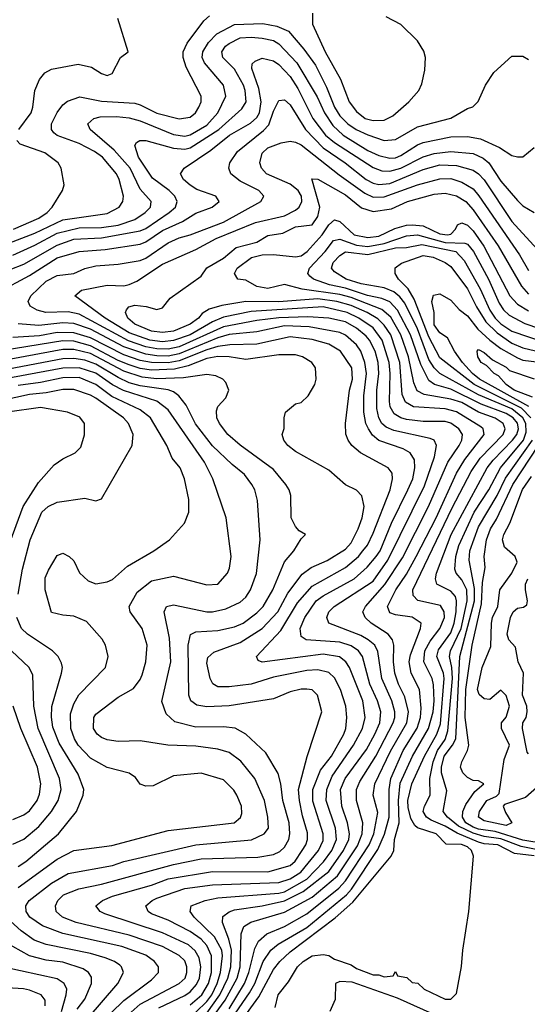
# Model space of a CAD drawing. Header units: inches. Extents: x 1793389 to 1900389, y 320802 to 470796.
# Tile 439 of 656: x 1834935 to 1836766, y 453075 to 456626. Entities that reach past the tile are written whole.
import ezdxf

# ---------------------------------------------------------------- set-up
doc = ezdxf.new("R2010")
doc.units = ezdxf.units.IN
doc.header["$MEASUREMENT"] = 0
doc.layers.add('B8435', color=7, linetype='Continuous')

msp = doc.modelspace()

# ---------------------------------------------------------------- linework, layer by layer
at = {"layer": 'B8435', "color": 2}
for points, elevation in [([(1834817, 455790), (1834990, 455855.8), (1835090, 455904.7), (1835250, 455927.2), (1835293.2, 455950), (1835306.6, 455970), (1835309.5, 455990), (1835293.6, 456050), (1835283.6, 456070), (1835233.3, 456130), (1835204.5, 456150), (1835150, 456179.7), (1835070, 456207.8), (1835058, 456218), (1835049.4, 456230), (1835049.6, 456250), (1835070, 456290.8), (1835090, 456318.8), (1835107.5, 456332.5), (1835151.8, 456348.2), (1835230, 456331.8), (1835350, 456324.2), (1835370, 456318.7), (1835430, 456288.8), (1835510, 456268.4), (1835550, 456274), (1835569.2, 456290), (1835580.9, 456310), (1835589.4, 456330), (1835589.4, 456350), (1835535.2, 456455.2), (1835525.1, 456490), (1835524.5, 456510), (1835538.9, 456541.1), (1835598.9, 456621.1), (1835620.1, 456639.9)], 386), ([(1834932.3, 456230), (1834976, 456290), (1834982.7, 456310), (1834989.3, 456370), (1835006, 456410), (1835025.8, 456434.2), (1835050, 456447.7), (1835146, 456466), (1835194.4, 456454.4), (1835230, 456431.3), (1835250, 456424.7), (1835268.4, 456431.6), (1835298, 456490), (1835326, 456510), (1835289, 456630)], 390), ([(1835991.1, 456648.9), (1835990.8, 456610), (1836036.4, 456510), (1836091.5, 456411.5), (1836123.7, 456330), (1836150, 456294.4), (1836180.7, 456270), (1836210, 456262), (1836250, 456263.8), (1836281.2, 456278.8), (1836339, 456330), (1836374, 456370), (1836385.6, 456394.4), (1836396.5, 456443.5), (1836399, 456490), (1836392.9, 456512.9), (1836369.1, 456549.1), (1836310, 456608), (1836256.4, 456636.4)], 386), ([(1834910, 455776.5), (1834990, 455812.4), (1835070, 455856.2), (1835150, 455875.4), (1835230, 455876.9), (1835290, 455884.5), (1835350, 455904.9), (1835387, 455930), (1835406.6, 455950), (1835409.4, 455970), (1835370, 456015.1), (1835334, 456090), (1835275.2, 456155.2), (1835189.2, 456230), (1835181.2, 456250), (1835202, 456270), (1835224.9, 456275.1), (1835283.8, 456276.2), (1835330, 456271.6), (1835370, 456260.9), (1835490, 456211.6), (1835530, 456205.5), (1835550, 456210.3), (1835610, 456245.5), (1835649.6, 456290), (1835678.4, 456350), (1835669.5, 456390), (1835601.6, 456470), (1835593.6, 456490), (1835595.6, 456510), (1835616.3, 456543.7), (1835645.5, 456574.5), (1835710, 456609), (1835811.5, 456611.5), (1835862, 456602), (1835904.9, 456584.9), (1835960, 456520), (1836001.8, 456461.8), (1836042, 456382), (1836070, 456310.6), (1836090, 456279.5), (1836118.4, 456250), (1836148, 456230), (1836190.2, 456210.2), (1836250, 456190.3), (1836290, 456194), (1836370, 456239.5), (1836489.5, 456270.5), (1836550, 456306), (1836568.9, 456311.1), (1836588.9, 456331.1), (1836615.3, 456390), (1836644.7, 456435.3), (1836710, 456494), (1836750, 456494), (1836770, 456482)], 382), ([(1834850, 455706.3), (1834950, 455744.6), (1835070, 455812.4), (1835130, 455834.2), (1835230, 455839.3), (1835370, 455864.7), (1835390, 455872.8), (1835474.5, 455930), (1835497, 455950), (1835502.9, 455970), (1835494, 455990), (1835474, 456010), (1835414, 456054), (1835363, 456130), (1835350, 456172), (1835356.5, 456183.5), (1835368, 456190), (1835389.6, 456190.4), (1835490, 456163.1), (1835530, 456159), (1835550, 456163.2), (1835652.8, 456230), (1835735.6, 456304.4), (1835751.2, 456330), (1835748.3, 456370), (1835742.3, 456390), (1835710, 456447.8), (1835667.8, 456490), (1835664.2, 456510), (1835677, 456530), (1835690, 456540.4), (1835730, 456560.3), (1835770, 456563.1), (1835810, 456559.6), (1835850, 456550.3), (1835870, 456538.7), (1835934.9, 456470), (1836008.2, 456348.2), (1836033.8, 456290), (1836064.4, 456244.4), (1836102, 456210), (1836190, 456154.3), (1836230, 456135.6), (1836270, 456126.3), (1836290, 456127.8), (1836310, 456136), (1836370, 456174.9), (1836390, 456183.1), (1836490, 456202.8), (1836550, 456204.2), (1836596.5, 456196.5), (1836665.3, 456165.3), (1836710, 456136), (1836730, 456131), (1836750, 456131.3), (1836790, 456164.7)], 378), ([(1834857.1, 455642.9), (1834970, 455703.1), (1835070, 455767.6), (1835150, 455790.3), (1835242.7, 455797.3), (1835370, 455816.9), (1835390, 455824.9), (1835450, 455865.3), (1835521.6, 455898.4), (1835570, 455928.5), (1835629, 455950), (1835654, 455970), (1835642, 455990), (1835573.3, 456013.3), (1835550, 456029.6), (1835526, 456050), (1835515.3, 456070), (1835528, 456090), (1835624.8, 456155.2), (1835691.6, 456210), (1835767.6, 456252.4), (1835790, 456272.7), (1835799.8, 456290), (1835806.2, 456330), (1835797.8, 456377.8), (1835772.7, 456450), (1835773.6, 456466.4), (1835784.1, 456475.9), (1835810, 456486.8), (1835850, 456478), (1835870, 456463.8), (1835910, 456420.4), (1835937.5, 456377.5), (1835991.7, 456270), (1836037.4, 456210), (1836070, 456182.8), (1836210, 456092.9), (1836241, 456081), (1836270, 456079.1), (1836310, 456090.2), (1836390, 456131.5), (1836430, 456143.6), (1836490, 456150.3), (1836570, 456143.1), (1836606.1, 456126.1), (1836626.4, 456110), (1836670, 456043), (1836730, 455974), (1836750, 455954), (1836790, 455931)], 374), ([(1835617.4, 453010), (1835676.5, 453090), (1835719.8, 453170), (1835730.7, 453210), (1835734.3, 453330), (1835743.5, 453356.5), (1835768.7, 453371.3), (1835890, 453407.4), (1835990, 453462), (1836080.8, 453539.2), (1836152.9, 453647.1), (1836169.8, 453690), (1836172.3, 453730), (1836149.7, 453810), (1836149.7, 453850), (1836161.4, 453878.6), (1836219.8, 453970), (1836282.3, 454090), (1836288.5, 454110), (1836288.5, 454130), (1836277.7, 454170), (1836241.5, 454250), (1836227.1, 454347.1), (1836215.6, 454370), (1836192.3, 454390), (1836164.8, 454404.8), (1836049.7, 454449.7), (1836042.9, 454470), (1836049.6, 454490), (1836069.5, 454510), (1836210, 454601.1), (1836263.1, 454676.9), (1836394.9, 454945.1), (1836431.3, 455050), (1836438, 455090), (1836429.5, 455109.5), (1836415.6, 455115.6), (1836284.5, 455144.5), (1836256.4, 455156.4), (1836241.3, 455170), (1836229.8, 455190), (1836223.6, 455223.6), (1836223.1, 455290), (1836230.8, 455350), (1836227.6, 455390), (1836216.4, 455430), (1836196.4, 455470), (1836184.1, 455484.1), (1836150, 455513.1), (1836110, 455536.8), (1836050, 455549.8), (1835974.6, 455554.6), (1835870, 455551.2), (1835790, 455540.7), (1835670, 455518.2), (1835510, 455446.5), (1835470, 455437.9), (1835430, 455438.9), (1835390, 455446.5), (1835327.4, 455467.4), (1835150, 455563.8), (1835110, 455572), (1835029.8, 455569.8), (1834998.3, 455578.3), (1834972.3, 455592.3), (1834966, 455610), (1834975.1, 455630), (1835030, 455682.4), (1835070, 455703.8), (1835130, 455710.4), (1835170, 455728.2), (1835210, 455738.7), (1835290, 455743.7), (1835370, 455758), (1835390, 455766), (1835470, 455821.1), (1835510, 455839.6), (1835549.8, 455850.2), (1835670, 455896), (1835805.2, 455970), (1835815.3, 455990), (1835797.2, 456010), (1835730, 456043.6), (1835696, 456070), (1835689.2, 456090), (1835692.7, 456110), (1835720.9, 456150), (1835814.2, 456225.8), (1835833.5, 456246.5), (1835850, 456296), (1835870, 456334), (1835890, 456336.3), (1835910, 456319.1), (1835966, 456230), (1836030, 456163.6), (1836108.5, 456110), (1836184.4, 456050), (1836210, 456036.9), (1836230, 456031.5), (1836270, 456034.7), (1836390, 456085.5), (1836450, 456102), (1836510, 456100.3), (1836570, 456083.7), (1836590, 456070.4), (1836610, 456048.4), (1836710, 455898.4), (1836827.3, 455770)], 370), ([(1834912.3, 455870), (1835003.7, 455910), (1835034.5, 455930), (1835052.3, 455950), (1835089, 456010), (1835095.3, 456030), (1835084, 456090), (1835074, 456110), (1835025.4, 456145.4), (1834937, 456177), (1834925.2, 456190)], 390), ([(1835690, 453059), (1835745.5, 453150), (1835761.1, 453190), (1835783.5, 453276.5), (1835796.4, 453303.6), (1835826, 453330), (1835890, 453356.1), (1835970, 453402), (1836086.3, 453493.7), (1836110, 453521.1), (1836194.8, 453650), (1836211.7, 453690), (1836226.6, 453766.6), (1836209.7, 453830), (1836215.4, 453870), (1836272.1, 453987.9), (1836330.9, 454090), (1836336.8, 454130), (1836323.8, 454183.8), (1836301.1, 454230), (1836288.3, 454270), (1836283.1, 454310), (1836284.2, 454370), (1836279.5, 454390), (1836263.7, 454410), (1836202, 454450), (1836180.9, 454470), (1836172, 454490), (1836182, 454510), (1836251.3, 454588.7), (1836315.1, 454684.9), (1836409.8, 454870), (1836479.1, 455030), (1836520.5, 455090), (1836529.6, 455110), (1836531.5, 455130), (1836518.4, 455150), (1836490, 455171), (1836470, 455176.4), (1836390, 455177.2), (1836330, 455183.9), (1836309.3, 455190), (1836285, 455205), (1836271.1, 455230), (1836268.7, 455248.7), (1836270.8, 455350), (1836267, 455390), (1836241.8, 455470), (1836210, 455514.2), (1836158, 455550), (1836116.2, 455570), (1836029.8, 455589.8), (1835770, 455573.5), (1835670, 455553.6), (1835630, 455535.8), (1835550, 455489.9), (1835490, 455468.5), (1835450, 455463.9), (1835404.5, 455470), (1835330, 455497.1), (1835243, 455550), (1835134, 455630), (1835158, 455650), (1835250, 455668), (1835310, 455666), (1835330, 455670.5), (1835356.9, 455683.1), (1835450, 455744.4), (1835570, 455797.6), (1835643.6, 455836.4), (1835785.2, 455894.8), (1835890, 455918.9), (1835930, 455939.5), (1835942.9, 455950), (1835952.4, 455970), (1835951, 455990), (1835939.7, 456010), (1835910, 456032.4), (1835824.5, 456070), (1835807, 456090), (1835800.7, 456110), (1835810, 456144.7), (1835830, 456164), (1835878, 456182), (1835910, 456188), (1835930, 456184.4), (1835950, 456174), (1836086.8, 456066.8), (1836180.2, 456000.2), (1836210, 455986.3), (1836250, 455986.7), (1836370, 456030.3), (1836450, 456051.5), (1836490, 456052.8), (1836530, 456040.3), (1836570, 456015.3), (1836591.1, 455991.1), (1836737.8, 455777.8), (1836770, 455722)], 366), ([(1835662.8, 452970), (1835763.7, 453116.3), (1835783.1, 453150), (1835813.5, 453230), (1835841.3, 453270), (1835867.2, 453292.8), (1835970, 453352.8), (1836113.3, 453470), (1836131.9, 453490), (1836226.4, 453633.6), (1836250.6, 453689.4), (1836267.8, 453750), (1836267.4, 453850), (1836272.9, 453890), (1836317.6, 453990), (1836369, 454071), (1836380.3, 454110), (1836383.3, 454143.3), (1836376.3, 454210), (1836346.6, 454270), (1836339.7, 454310), (1836344.4, 454335.6), (1836380.7, 454430), (1836382.7, 454450), (1836350, 454471.3), (1836290, 454479.5), (1836270, 454487), (1836262, 454510), (1836291.2, 454570), (1836330, 454626.4), (1836365.1, 454690), (1836436.4, 454830), (1836509.8, 454990.2), (1836540.4, 455039.6), (1836609.6, 455130), (1836607, 455150), (1836597.8, 455157.8), (1836510, 455212), (1836470, 455222.8), (1836355.3, 455230), (1836326.1, 455246.1), (1836314.2, 455274.2), (1836306, 455390), (1836273.8, 455490), (1836250, 455524), (1836227.1, 455547.1), (1836188, 455570), (1836130, 455595.6), (1836079.3, 455610), (1836010, 455619.2), (1835870, 455608.3), (1835750, 455609.8), (1835664.6, 455595.4), (1835618.4, 455581.6), (1835593.1, 455566.9), (1835579.3, 455550), (1835550, 455527.7), (1835490, 455502.4), (1835450, 455497.6), (1835410, 455502.4), (1835350, 455527.4), (1835325.6, 455550), (1835317, 455570), (1835320.5, 455579.5), (1835329, 455590), (1835350, 455596), (1835391.6, 455591.6), (1835430, 455580.5), (1835450, 455586.8), (1835478, 455622), (1835590, 455701), (1835610, 455730.5), (1835670, 455766), (1835715.4, 455804.6), (1835790, 455823.7), (1835830, 455848.2), (1835884.2, 455855.8), (1835930, 455878.7), (1835990, 455886), (1836010, 455916), (1836018, 455950), (1835988.4, 456051.6), (1836010, 456050.5), (1836110, 455993.7), (1836167.9, 455947.9), (1836210, 455934), (1836276.2, 455943.8), (1836334, 455970), (1836430, 455996.9), (1836470, 456000.3), (1836510, 455990.3), (1836543.8, 455970), (1836570, 455940.4), (1836660.2, 455810), (1836744.7, 455664.7), (1836770, 455635.8)], 362), ([(1835679.7, 452940.3), (1835797.3, 453102.7), (1835850, 453200.5), (1835873.3, 453230), (1835910, 453264.2), (1836072.8, 453387.2), (1836136, 453444), (1836275.1, 453610), (1836284.5, 453630), (1836286.2, 453670), (1836303.5, 453730), (1836300.6, 453810), (1836307.7, 453872.3), (1836352.1, 453970), (1836409.8, 454070), (1836425.8, 454130), (1836429.8, 454170), (1836427.7, 454227.7), (1836423.1, 454250), (1836392.4, 454310), (1836396.4, 454350), (1836415.2, 454384.8), (1836449.7, 454430), (1836466.6, 454470), (1836466, 454490), (1836453, 454513), (1836371.4, 454531.4), (1836354.5, 454550), (1836353.3, 454570), (1836494.2, 454865.8), (1836563.8, 454996.2), (1836595.5, 455044.5), (1836678.3, 455130), (1836686.3, 455150), (1836678.7, 455170), (1836650, 455188.4), (1836590, 455210.7), (1836530, 455245), (1836490, 455257.7), (1836393.9, 455273.9), (1836367.9, 455287.9), (1836356.8, 455316.8), (1836337.7, 455410), (1836309.8, 455490), (1836272.9, 455552.9), (1836240.7, 455580.7), (1836130, 455623.7), (1836090, 455634.7), (1835953.9, 455653.9), (1835890, 455671.3), (1835830, 455656.9), (1835790, 455664.2), (1835750, 455686.6), (1835722, 455690), (1835709.5, 455710), (1835719.3, 455730), (1835771.3, 455768.7), (1835810, 455778), (1835850, 455778.5), (1835930, 455770.3), (1835950, 455774), (1835971.8, 455790), (1836026, 455850), (1836050, 455886.4), (1836070, 455904.4), (1836090, 455897.6), (1836141.6, 455850), (1836190, 455840.2), (1836230, 455845.4), (1836287.7, 455872.3), (1836330, 455884.5), (1836350, 455885.6), (1836390, 455882.3), (1836450, 455854), (1836478, 455850), (1836490, 455852.7), (1836507.3, 455870), (1836514.5, 455885.5), (1836530, 455893.4), (1836550, 455884.4), (1836570, 455864.4), (1836608.6, 455808.6), (1836703.1, 455630), (1836730, 455599.5), (1836770, 455575.6)], 358), ([(1835856.4, 453063.6), (1835866.6, 453110), (1835904.1, 453155.9), (1835937.2, 453210), (1835957.2, 453230), (1835990, 453250.5), (1836030, 453254.8), (1836050, 453251), (1836070, 453238), (1836130, 453218), (1836150, 453204.7), (1836210, 453182), (1836230, 453182), (1836250, 453174), (1836282, 453178), (1836290, 453194), (1836298, 453178), (1836331.6, 453171.6), (1836350, 453154), (1836371.3, 453151.3), (1836394, 453130), (1836470, 453094), (1836490, 453094), (1836510, 453114), (1836528.9, 453211.1), (1836533.2, 453270), (1836554.5, 453410), (1836571.6, 453610), (1836564.5, 453630), (1836550, 453642.9), (1836528.9, 453651.1), (1836473.2, 453653.2), (1836437.2, 453690), (1836370, 453711.6), (1836360.1, 453720.1), (1836345.7, 453745.7), (1836335.5, 453784.5), (1836334.8, 453810), (1836348.7, 453870), (1836394.8, 453970), (1836439.8, 454050), (1836453.1, 454086.9), (1836466, 454250), (1836463.5, 454270), (1836439.8, 454330), (1836445.9, 454354.1), (1836490, 454414.4), (1836502.3, 454450), (1836508.9, 454490), (1836510.8, 454530), (1836506.2, 454546.2), (1836490, 454565.6), (1836439.3, 454590), (1836434, 454610), (1836438, 454630), (1836490.9, 454770), (1836621, 455010), (1836642, 455038), (1836712, 455110), (1836727.6, 455130), (1836733.8, 455150), (1836730, 455171.1), (1836715.1, 455190), (1836690, 455205.7), (1836599.8, 455239.8), (1836490, 455294), (1836430.7, 455310.7), (1836410, 455324.2), (1836381.9, 455381.9), (1836344.4, 455490), (1836297.9, 455577.9), (1836270, 455608.5), (1836240.8, 455620.8), (1836189, 455631), (1836110, 455658.1), (1836052.7, 455670), (1835995.1, 455690), (1835981.5, 455701.5), (1835974, 455710), (1835980.5, 455730), (1836036.4, 455790), (1836066.3, 455830), (1836090, 455834.3), (1836150, 455812.3), (1836190, 455807.5), (1836250, 455819.2), (1836330, 455846.4), (1836370, 455850.2), (1836470, 455822.9), (1836540.2, 455820.2), (1836550, 455816), (1836571.4, 455790), (1836625.5, 455690), (1836663.8, 455603.8), (1836679.7, 455579.7), (1836700.4, 455560.4), (1836756.3, 455530), (1836810, 455512.6)], 354), ([(1836790, 453611.1), (1836719.5, 453619.5), (1836659.3, 453650), (1836610, 453653.8), (1836590, 453660.6), (1836512.5, 453692.6), (1836470, 453717.8), (1836419.4, 453739.4), (1836401.6, 453750), (1836389.6, 453770), (1836394.5, 453790), (1836415.1, 453830), (1836413.7, 453890), (1836426, 453950), (1836441.6, 453990), (1836469.2, 454030.8), (1836479, 454061), (1836495.7, 454250), (1836493.4, 454290), (1836484.5, 454330), (1836488.7, 454350), (1836527, 454430), (1836548.2, 454530), (1836547.8, 454570), (1836530, 454606), (1836509.6, 454630), (1836504.8, 454644.7), (1836507.4, 454690), (1836519.2, 454730), (1836574, 454850), (1836627.4, 454930), (1836668.6, 455010), (1836752.3, 455110), (1836762.1, 455137.9), (1836760.5, 455170), (1836750, 455190.7), (1836710, 455222.8), (1836590, 455273.2), (1836449.9, 455349.9), (1836429.9, 455369.9), (1836410, 455400.5), (1836370, 455511.5), (1836323.4, 455603.4), (1836306.5, 455626.5), (1836284.7, 455644.7), (1836250, 455658.7), (1836167, 455673), (1836112.3, 455690), (1836070, 455716), (1836059.5, 455730), (1836065.1, 455750), (1836090, 455775.5), (1836110, 455788.4), (1836190, 455778.9), (1836290, 455803), (1836330, 455804.4), (1836385.3, 455814.7), (1836508, 455790), (1836537.8, 455757.8), (1836595.4, 455655.4), (1836630, 455578.4), (1836650, 455549), (1836670, 455529.2), (1836710, 455502.8), (1836830, 455462.3)], 350), ([(1836778.3, 455190), (1836744.8, 455224.8), (1836573.5, 455310), (1836450, 455406.6), (1836410, 455482.4), (1836357.7, 455617.7), (1836335.5, 455655.5), (1836300.9, 455690), (1836289.2, 455710), (1836288.9, 455731.1), (1836312.3, 455747.7), (1836390, 455775.3), (1836426, 455770), (1836470, 455750.4), (1836490, 455735.5), (1836550, 455655.8), (1836582.4, 455590), (1836615.9, 455535.9), (1836656.5, 455496.5), (1836710, 455459.1), (1836750, 455442), (1836865.7, 455414.3)], 346), ([(1836771.3, 455231.3), (1836592.8, 455330), (1836567.6, 455350), (1836532.3, 455390), (1836502.9, 455430), (1836478, 455478), (1836450, 455497), (1836430, 455526), (1836429.7, 455570), (1836420.9, 455610), (1836427.2, 455632.8), (1836450, 455637.3), (1836490, 455614), (1836520.3, 455580.3), (1836550, 455557.6), (1836587.2, 455510), (1836630.3, 455470), (1836670, 455440.2), (1836730, 455406.9), (1836750, 455398.6), (1836810, 455391.1)], 342), ([(1835610, 453043.2), (1835657, 453110), (1835685.7, 453170), (1835696.5, 453210), (1835699.4, 453270), (1835689.8, 453309.8), (1835666, 453370), (1835668.2, 453391.8), (1835690, 453408.4), (1835710, 453415.6), (1835810, 453430.2), (1835890, 453448.4), (1835957.6, 453482.4), (1836050, 453553.8), (1836103.1, 453630), (1836122, 453670), (1836123.9, 453690), (1836117.3, 453730), (1836097.3, 453790), (1836092.4, 453850), (1836108.5, 453890), (1836185.4, 453994.6), (1836215.6, 454050), (1836233.3, 454090), (1836237.3, 454130), (1836226, 454170), (1836197.3, 454230), (1836171.1, 454330), (1836156.9, 454350), (1836130, 454368.3), (1836090, 454381.5), (1835968, 454390), (1835950, 454402), (1835946, 454430), (1835963, 454470), (1836004.2, 454530), (1836030, 454548.8), (1836141.6, 454610), (1836187.9, 454652.1), (1836221.1, 454690), (1836234.8, 454710), (1836276, 454810), (1836335.4, 454930), (1836352.4, 454970), (1836360.5, 455010), (1836358.3, 455038.3), (1836343.8, 455063.8), (1836318.2, 455078.2), (1836230, 455108.2), (1836207.8, 455127.8), (1836192.8, 455150), (1836183.5, 455170), (1836176.4, 455210), (1836175.6, 455270), (1836186, 455350), (1836179.7, 455390), (1836165.4, 455430), (1836150, 455453.3), (1836110, 455488.2), (1836090, 455497.7), (1835978.8, 455518.8), (1835890, 455521.6), (1835790, 455500.3), (1835690, 455490.7), (1835650, 455479.1), (1835510, 455420.5), (1835470, 455412.9), (1835430, 455413.6), (1835390, 455419.9), (1835310, 455445.6), (1835190, 455509.8), (1835130, 455529.8), (1835090, 455532.5), (1835003.6, 455523.6), (1834930, 455528.6)], 374), ([(1835570, 453047.3), (1835610, 453085.2), (1835628.2, 453110), (1835646.9, 453150), (1835659.1, 453190), (1835667, 453250), (1835664.5, 453270), (1835638.1, 453318.2), (1835564.5, 453390), (1835549.4, 453410), (1835554, 453430), (1835604, 453450), (1835650, 453459), (1835870, 453476.5), (1835890, 453481.5), (1835970, 453526.4), (1836031.2, 453588.8), (1836060.3, 453630), (1836077.2, 453670), (1836074.5, 453710), (1836040.4, 453810), (1836042.3, 453850), (1836062.2, 453897.8), (1836139.1, 454010), (1836171.1, 454070), (1836180.5, 454110), (1836172.6, 454170), (1836124.2, 454290), (1836111.8, 454310), (1836088.5, 454328.5), (1836030, 454337.7), (1835809.6, 454309.6), (1835795.3, 454315.3), (1835789, 454330), (1835877.3, 454422.7), (1835937.3, 454522.7), (1835990, 454583.7), (1836110, 454650.3), (1836156.3, 454690), (1836173, 454710), (1836188.8, 454731.2), (1836210, 454774), (1836271.3, 454930), (1836279.5, 454970), (1836278, 454990), (1836264, 455010), (1836164.4, 455064.4), (1836133.2, 455090), (1836119.3, 455110), (1836111.8, 455131.8), (1836109.5, 455169.5), (1836124.2, 455290), (1836135.1, 455330), (1836132.4, 455370), (1836091.8, 455430), (1836050, 455455.4), (1835990, 455472.4), (1835910, 455481.7), (1835790, 455455.6), (1835692.9, 455452.9), (1835650, 455447.2), (1835610, 455435.9), (1835510, 455395.9), (1835470, 455388.1), (1835410, 455389.2), (1835370, 455396.5), (1835310, 455417.4), (1835190, 455478.7), (1835130, 455496.8), (1835070, 455497.8), (1835006, 455486), (1834910, 455480.4)], 378), ([(1835550, 453073.6), (1835591.8, 453110), (1835615.7, 453150), (1835626.2, 453190), (1835626.6, 453250), (1835610, 453287.6), (1835589.7, 453310), (1835550, 453337.7), (1835470, 453378.9), (1835410, 453401.6), (1835398, 453410), (1835389.5, 453430), (1835412.7, 453450), (1835430, 453458), (1835530, 453492.4), (1835630, 453506.5), (1835870, 453514.4), (1835910, 453528.2), (1835948.4, 453551.6), (1836012.4, 453630), (1836030, 453666), (1836029.6, 453690.4), (1835992.7, 453807.3), (1835992.1, 453850), (1836020.3, 453919.7), (1836059.1, 453970), (1836103.6, 454050), (1836111.3, 454070), (1836115.1, 454110), (1836111.5, 454150), (1836091.6, 454210), (1836070, 454252.3), (1836050, 454271.6), (1836010, 454281.1), (1835970, 454279.1), (1835850, 454255.1), (1835770, 454229.7), (1835690, 454219.7), (1835650, 454220.7), (1835631.5, 454231.5), (1835621.6, 454250), (1835610, 454306), (1835614, 454326), (1835634.7, 454345.3), (1835730, 454380.3), (1835809.8, 454430.2), (1835866.3, 454490), (1835901.6, 454558.4), (1835953.3, 454626.7), (1835986.6, 454650), (1836044.4, 454675.6), (1836110, 454716.4), (1836130, 454739.1), (1836155.1, 454790), (1836169.6, 454830), (1836177, 454870), (1836169.4, 454909.4), (1836150, 454929), (1836110, 454949), (1836050, 455001.2), (1835930, 455068.7), (1835902, 455090), (1835888, 455110), (1835882, 455130), (1835888.4, 455151.6), (1835888.7, 455190), (1835894, 455210), (1835930, 455241), (1835950, 455246), (1835975.3, 455270), (1835999, 455310), (1836004, 455330), (1836002, 455370), (1835989.1, 455389.1), (1835955.3, 455410), (1835930, 455417), (1835870, 455416.9), (1835750, 455400.5), (1835690, 455409.7), (1835650, 455410.8), (1835610, 455403.5), (1835542.4, 455377.6), (1835493.8, 455366.2), (1835410, 455361.7), (1835370, 455367.7), (1835330, 455381), (1835290, 455397), (1835190, 455449.9), (1835130, 455466.8), (1835090, 455468.3), (1834830, 455425.3)], 382), ([(1835437.2, 453062.8), (1835530, 453106.9), (1835550, 453120.9), (1835572.7, 453147.3), (1835583.1, 453170), (1835588.7, 453210), (1835582.4, 453242.4), (1835568, 453268), (1835543.6, 453290), (1835450, 453333.5), (1835242, 453402), (1835225.2, 453410), (1835209.2, 453430), (1835233.2, 453450), (1835270, 453464.9), (1835410, 453504.9), (1835470, 453527.8), (1835630, 453554.7), (1835830, 453552.8), (1835910, 453575.3), (1835927.9, 453592.1), (1835954, 453630), (1835966.6, 453650), (1835972.6, 453670), (1835973.2, 453693.2), (1835955.2, 453755.2), (1835944, 453810), (1835941.1, 453850), (1835971.5, 453968.5), (1836025.2, 454130), (1836009, 454190), (1835990, 454209), (1835970, 454212), (1835950, 454211.8), (1835910, 454202), (1835850, 454177), (1835690, 454151.3), (1835610, 454147.6), (1835573.6, 454153.6), (1835552.7, 454170), (1835544.5, 454190), (1835542, 454370), (1835551.5, 454408.5), (1835570, 454418.4), (1835650, 454423.7), (1835710, 454436.5), (1835740.9, 454450), (1835790, 454486.4), (1835813, 454510), (1835848, 454570), (1835890, 454671), (1835924, 454710), (1835950, 454754), (1835966, 454770), (1835943.1, 454783.1), (1835930, 454798), (1835914, 454830), (1835912.3, 454910), (1835907, 454930), (1835895.1, 454950), (1835850, 455003.7), (1835730, 455092), (1835686, 455130), (1835656, 455170), (1835646, 455190), (1835644.7, 455215.3), (1835649.1, 455230.9), (1835678, 455262), (1835688.7, 455290), (1835678, 455318), (1835668, 455330), (1835642, 455342), (1835610, 455346.6), (1835525.7, 455334.3), (1835430, 455330.6), (1835376.9, 455336.9), (1835310, 455358.6), (1835190, 455422), (1835130, 455436), (1835090, 455436.5), (1834850, 455391.6)], 386), ([(1836784.9, 455264.9), (1836718.4, 455290), (1836689.7, 455310), (1836662, 455342), (1836646.6, 455350), (1836618.9, 455378.9), (1836599, 455390), (1836587, 455410), (1836585.2, 455430), (1836590, 455436), (1836610, 455426), (1836639.8, 455399.8), (1836690, 455372.7), (1836701.4, 455361.4), (1836790, 455330.4)], 338), ([(1835249.9, 452970.1), (1835370, 453075.6), (1835510, 453150.4), (1835531.2, 453170), (1835537.4, 453190), (1835538, 453210), (1835530, 453231.8), (1835510, 453251.3), (1835450, 453284), (1835330, 453324.7), (1835139, 453370), (1835089.3, 453390), (1835066.6, 453410), (1835063.7, 453430), (1835072, 453450), (1835093.2, 453470), (1835148.5, 453491.5), (1835230, 453508.9), (1835490, 453579.6), (1835590, 453599.6), (1835794, 453606), (1835850, 453615.8), (1835873.4, 453626.6), (1835890, 453642), (1835905.6, 453670), (1835909.7, 453690), (1835906.3, 453730), (1835883.5, 453810), (1835876.9, 453870), (1835867.6, 453907.6), (1835822.4, 453982.4), (1835750, 454049.3), (1835711.5, 454071.5), (1835670, 454075.6), (1835570, 454075.1), (1835494, 454094), (1835463.3, 454123.3), (1835447.2, 454167.2), (1835479.7, 454310), (1835475.6, 454395.6), (1835456, 454490), (1835464, 454510), (1835490, 454515.5), (1835610, 454490.4), (1835630, 454490.4), (1835678.6, 454501.4), (1835730, 454525.5), (1835750, 454544), (1835767, 454570), (1835789.3, 454629.3), (1835802, 454750), (1835792.1, 454892.1), (1835782.7, 454930), (1835772.7, 454950), (1835745.8, 454985.8), (1835701.5, 455021.4), (1835630, 455089.6), (1835568.9, 455168.9), (1835535.8, 455235.8), (1835509.5, 455270), (1835490, 455284.2), (1835470.8, 455290.8), (1835370, 455305.3), (1835330, 455315.9), (1835290, 455335), (1835210, 455383.7), (1835170, 455398.3), (1835130, 455404.2), (1835090, 455402.3), (1834870, 455360.7)], 390), ([(1835219.8, 453000.2), (1835310, 453088.7), (1835410, 453163), (1835435.1, 453190), (1835436, 453210), (1835420.9, 453230), (1835390, 453252.6), (1835303.5, 453283.5), (1835090.8, 453330.8), (1835017.8, 453357.8), (1834972, 453390), (1834958.4, 453410), (1834957.6, 453430), (1834969.6, 453450), (1835050, 453512), (1835110, 453547), (1835270, 453576), (1835310, 453590.3), (1835570, 453650.3), (1835771.1, 453668.9), (1835817.2, 453690), (1835832, 453710), (1835829.6, 453750), (1835817.6, 453810), (1835783.6, 453890), (1835732.4, 453952.4), (1835690, 453982.9), (1835650, 453995.6), (1835570, 454006), (1835469.6, 454009.6), (1835370, 454026), (1835290, 454022.7), (1835250.7, 454029.3), (1835230, 454037.2), (1835214, 454050), (1835201.2, 454070), (1835202.7, 454110), (1835210, 454121), (1835290, 454182.8), (1835345.4, 454214.6), (1835370, 454246), (1835376.6, 454263.4), (1835389.6, 454310), (1835394.5, 454370), (1835377, 454430), (1835333.2, 454490), (1835329.3, 454510), (1835358.3, 454561.7), (1835410, 454602), (1835490, 454619.1), (1835610, 454587.7), (1835649.3, 454590.7), (1835684, 454630), (1835691.9, 454648.1), (1835698, 454690), (1835679.5, 454830), (1835632, 454970), (1835601.6, 455030), (1835470, 455218.4), (1835429.4, 455250), (1835309.2, 455289.2), (1835270, 455308.7), (1835210, 455350.7), (1835150, 455370.6), (1835090, 455369.8), (1834810, 455318)], 394), ([(1834930, 453496.4), (1835070, 453598.4), (1835130, 453630.5), (1835267.7, 453647.7), (1835470, 453702), (1835708, 453730), (1835731.5, 453748.5), (1835736.2, 453763.8), (1835734.5, 453790), (1835718, 453830), (1835707.5, 453847.5), (1835670, 453885.2), (1835590, 453909.2), (1835490, 453899), (1835416.9, 453863.1), (1835390, 453862), (1835370, 453868.7), (1835352.9, 453892.9), (1835330, 453908.7), (1835250, 453929.3), (1835190, 453962.9), (1835146.3, 454010), (1835132.2, 454032.2), (1835119.7, 454070), (1835117.7, 454122.3), (1835130, 454158.8), (1835148.4, 454191.6), (1835244, 454290), (1835254, 454330), (1835244, 454370), (1835232.5, 454392.5), (1835175.5, 454455.5), (1835130, 454475.3), (1835090, 454478), (1835050, 454488.7), (1835026.6, 454570), (1835027.2, 454612.8), (1835038.6, 454641.4), (1835070, 454694), (1835090, 454702), (1835114, 454690), (1835130, 454674), (1835151.1, 454631.1), (1835182, 454602), (1835210, 454591.3), (1835250, 454598.8), (1835270, 454606.8), (1835324.4, 454655.6), (1835419, 454710), (1835475.3, 454750), (1835529, 454810), (1835545.2, 454850), (1835544.7, 454895.3), (1835529, 454970), (1835513.2, 455010), (1835484.5, 455044.5), (1835465.2, 455090), (1835407, 455190), (1835370, 455218.9), (1835267.2, 455267.2), (1835210, 455309.8), (1835150, 455335.5), (1835090, 455334.4), (1835010, 455317.1), (1834930, 455306.2)], 398), ([(1834930, 454554), (1834944.8, 454644.8), (1834973, 454750), (1835015.1, 454850), (1835037.2, 454870), (1835070, 454885.5), (1835170, 454900.7), (1835210, 454891.3), (1835230, 454898), (1835340.9, 455090), (1835344.5, 455130), (1835327.3, 455170), (1835309.5, 455190), (1835210, 455260.5), (1835190, 455272.2), (1835130, 455292.2), (1835090, 455292), (1835030, 455279.8), (1834970, 455274), (1834810, 455239.8)], 402), ([(1834836, 454570), (1834947.3, 454870), (1835002.7, 454957.3), (1835058.9, 455021.1), (1835090, 455042.8), (1835135.5, 455064.5), (1835155.5, 455084.5), (1835168.9, 455128.9), (1835168.7, 455170), (1835152.5, 455192.5), (1835108, 455210), (1835010, 455227.8), (1834891.3, 455210)], 406), ([(1836858.3, 453621.7), (1836743.9, 453643.9), (1836670, 453672.4), (1836610, 453681), (1836570, 453692), (1836517.3, 453717.3), (1836478, 453750), (1836462.4, 453770), (1836474.9, 453845.1), (1836456.1, 453910), (1836456.2, 453930), (1836465.7, 453970), (1836496, 454010), (1836507.4, 454032.6), (1836522.5, 454330), (1836575, 454530), (1836575, 454575), (1836556.6, 454676.6), (1836558.7, 454710), (1836590, 454797.1), (1836656.8, 454910), (1836686.9, 454973.1), (1836785, 455110)], 346), ([(1836830, 453654.6), (1836750, 453666.8), (1836650, 453699), (1836590, 453707.1), (1836570, 453714.5), (1836543.9, 453730), (1836532.3, 453750), (1836532.6, 453770), (1836543.9, 453796.1), (1836576.9, 453843.1), (1836609, 453870), (1836590, 453880.9), (1836570, 453882.7), (1836550, 453893.2), (1836533.2, 453910), (1836525.2, 453930), (1836529.2, 453950), (1836549.7, 453990.3), (1836554.7, 454010), (1836542, 454110), (1836544.3, 454210), (1836567, 454370), (1836601, 454519), (1836604.2, 454595.8), (1836613.3, 454650), (1836609.7, 454690), (1836619.1, 454750), (1836632.4, 454790), (1836654.8, 454825.2), (1836714, 454950), (1836806, 455090)], 342), ([(1836810, 453865.1), (1836758.6, 453821.4), (1836683.8, 453796.2), (1836678.8, 453790), (1836686.6, 453766.6), (1836710, 453729.2), (1836690, 453720.5), (1836610, 453736.9), (1836589.7, 453750), (1836593.6, 453770), (1836619.5, 453810), (1836654.5, 453825.5), (1836663.9, 453836.1), (1836682, 453958), (1836702, 454010), (1836672.7, 454070), (1836673.2, 454090), (1836690, 454111.3), (1836702, 454150), (1836690, 454189), (1836670, 454208), (1836630, 454174), (1836610, 454177.2), (1836592.1, 454192.1), (1836586.3, 454210), (1836603, 454290), (1836634, 454366), (1836636.2, 454450), (1836640.7, 454470), (1836659.5, 454510), (1836667, 454570), (1836710, 454630.6), (1836729.6, 454670), (1836722, 454690), (1836683.5, 454723.5), (1836676.4, 454750), (1836680.5, 454770), (1836702.9, 454810), (1836748.4, 454931.6), (1836781.2, 454978.8)], 338), ([(1836770, 453978), (1836764.7, 453984.7), (1836747.8, 454070), (1836749.7, 454090), (1836761.6, 454110), (1836765.6, 454130), (1836764.5, 454150), (1836748.2, 454190), (1836752.3, 454270), (1836732.7, 454310), (1836723.3, 454363.3), (1836699.6, 454390), (1836693.6, 454410), (1836705.1, 454470), (1836714.5, 454490), (1836730, 454503.8), (1836752.3, 454507.7), (1836764, 454516), (1836766, 454530), (1836758.7, 454570), (1836759.7, 454590), (1836768, 454610)], 334), ([(1834930, 453572.4), (1834957, 453590), (1835074.5, 453690), (1835139.5, 453770), (1835163.7, 453830), (1835166.6, 453850), (1835145.3, 453905.3), (1835077.4, 454017.4), (1835054.9, 454074.9), (1835049.7, 454110.3), (1835051.3, 454148.7), (1835086, 454270), (1835089.2, 454290), (1835085.6, 454305.6), (1835073.2, 454330), (1835053.2, 454350), (1834962.7, 454410), (1834942, 454430), (1834925.1, 454470)], 402), ([(1834910, 453652.7), (1834950, 453670.4), (1835003.9, 453716.1), (1835049.8, 453770.2), (1835073.6, 453810), (1835084.2, 453850), (1835078.7, 453890), (1835001.7, 454070), (1834986.3, 454150), (1834982, 454262), (1834969.2, 454290), (1834883.7, 454370)], 406), ([(1834910, 453741.6), (1834950, 453758), (1834970, 453773.4), (1834997.6, 453810), (1835006.5, 453833.5), (1835011.3, 453870), (1834999.7, 453930), (1834938.7, 454070), (1834911.6, 454150)], 410), ([(1835178.3, 453021.7), (1835289.5, 453150), (1835309.4, 453190), (1835302.7, 453210), (1835296.1, 453216.1), (1835277.2, 453230), (1835243.3, 453243.3), (1835190, 453259.1), (1835030, 453291.1), (1834986.9, 453306.9), (1834940.8, 453340.8), (1834862, 453410)], 398), ([(1835142.5, 453057.5), (1835170, 453094), (1835194.5, 453150), (1835193.4, 453173.4), (1835182.7, 453190), (1835163.5, 453203.5), (1835090, 453226.9), (1835030, 453234.3), (1834969.8, 453249.8), (1834880.1, 453300.1)], 402), ([(1835085.7, 453050), (1835102.4, 453110), (1835104.5, 453130), (1835096, 453150), (1835070, 453167.6), (1834804.8, 453224.8)], 406), ([(1836450, 453029.3), (1836297.2, 453097.2), (1836134.6, 453154.6), (1836090, 453158), (1836074, 453150), (1836072.7, 453092.7), (1836054, 453050)], 354), ([(1835026.6, 453070), (1835026.6, 453090), (1835012.7, 453110), (1834970, 453126), (1834948.5, 453131.5), (1834890, 453135.1)], 410)]:
    msp.add_lwpolyline(points, dxfattribs=dict(at, elevation=elevation))

doc.saveas('drawing.dxf')
